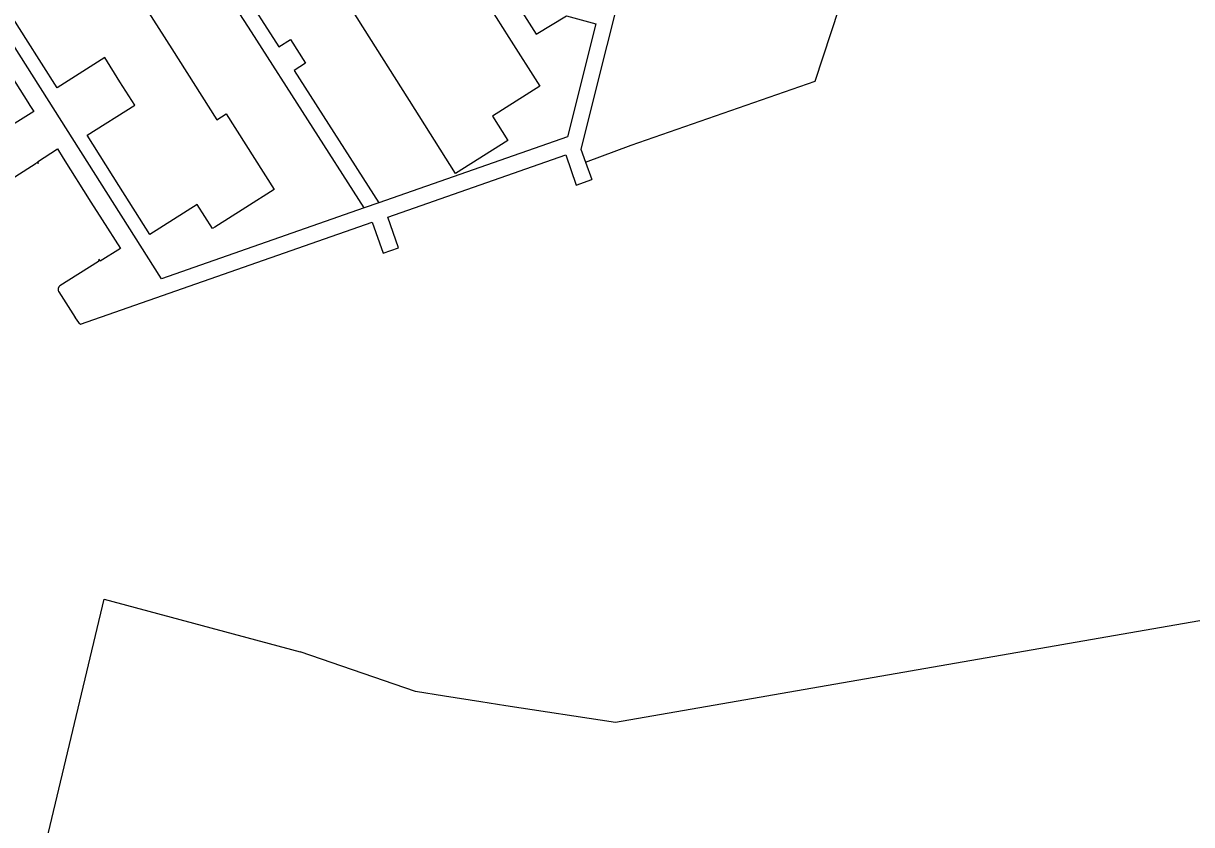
# Model space of a CAD drawing. Extents: x 131000 to 133013, y 393000 to 396501.
# Drawn here: x 131973.5 to 132097.8, y 393946.9 to 394032.1 of the extents above; entities that cross this region are included whole.
import ezdxf

# ---------------------------------------------------------------- set-up
doc = ezdxf.new("R2010")
doc.units = 0
doc.layers.add('gx-grn-maaiveld', color=7, linetype='Continuous')

msp = doc.modelspace()

# ---------------------------------------------------------------- linework, layer by layer
at = {"layer": 'gx-grn-maaiveld'}
for p, q in [((131970.72, 394014.65), (131974.83, 394017.25)), ((132033.3, 394017.33), (132033.95, 394015.49)), ((132011.29, 394013.01), (132009.74, 394012.47)), ((131981.46, 394006.77), (131977.35, 394004.2)), ((131977.21, 394003.55), (131978.95, 394000.81))]:
    msp.add_line(p, q, dxfattribs=at)
for points in [[(132033.3, 394017.33), (132038.15, 394019.15), (132057.74, 394025.94), (132084.1, 394106.14)], [(131976.65, 394067.81), (131996.6, 394080.42), (132028.04, 394030.95), (132031.26, 394032.9), (132034.4, 394032.06), (132031.38, 394020.02), (132011.29, 394013.01)], [(131972.74, 394055.45), (131975.75, 394050.71), (131973.73, 394049.42), (131976.5, 394045.04), (131979.25, 394040.7), (131981.28, 394041.98), (131984.3, 394037.2), (131989.25, 394029.39), (131994.04, 394021.83), (131995.04, 394022.47), (132000.15, 394014.43), (131997.13, 394012.52), (131993.84, 394010.44), (131993.58, 394010.28), (131991.96, 394012.85), (131986.9, 394009.65), (131983.6, 394014.87), (131980.23, 394020.2), (131985.31, 394023.41), (131983.73, 394025.9), (131982.11, 394028.46), (131977.04, 394025.25), (131973.71, 394030.51), (131970.82, 394035.06)], [(131956.46, 394051.34), (131956.67, 394051), (131957.38, 394049.88), (131959.78, 394046.09), (131963.78, 394039.78), (131964.8, 394038.17), (131965.01, 394037.83), (131965.6, 394036.89), (131965.82, 394036.55), (131966.56, 394035.38), (131968.4, 394032.46), (131971.8, 394027.09), (131973.93, 394023.72), (131974.14, 394023.38), (131974.55, 394022.73), (131972.59, 394021.5), (131967.77, 394018.45), (131970.11, 394014.79)], [(132040.14, 394048.09), (132038.33, 394040.82), (132032.8, 394018.71), (132033.3, 394017.33)], [(132009.74, 394012.47), (131997.73, 394031.21), (131996.12, 394033.73), (131995.3, 394035.01), (131996.65, 394035.88), (132000.66, 394029.61), (132001.9, 394030.39), (132003.49, 394027.87), (132002.27, 394027.09), (132011.29, 394013.01)], [(132021.76, 394035.95), (132025.14, 394030.61), (132028.43, 394025.41), (132023.39, 394022.22), (132025.01, 394019.65), (132019.47, 394016.14), (132014.55, 394023.91), (132009.6, 394031.73), (132007.96, 394034.32)], [(132009.74, 394012.47), (131988.14, 394004.94), (131970.96, 394032.02)], [(132175.33, 394021.1), (132169.66, 393988.48), (132164.61, 393988.99), (132162.11, 393987.17), (132146.8, 393976.93), (132036.47, 393957.72), (132024.8, 393959.51)], [(131975.08, 394017.2), (131974.95, 394017.39), (131977.07, 394018.76), (131977.69, 394017.78), (131980.65, 394013.1), (131981.84, 394011.22), (131983.78, 394008.16), (131981.64, 394006.81), (131981.51, 394007.01)], [(131979.53, 394000.09), (131988.97, 394003.39), (132010.58, 394010.95), (132011.74, 394007.66), (132013.37, 394008.24), (132012.24, 394011.5), (132031.21, 394018.12), (132032.31, 394014.91), (132033.95, 394015.49)], [(131981.86, 393887.99), (131983.03, 393895.69), (131986.89, 393928), (131982.36, 393929.19), (131972.73, 393931.84), (131972.96, 393932.79), (131982.06, 393970.84), (131982.06, 393970.85), (132002.9, 393965.26)], [(132024.8, 393959.51), (132022.15, 393959.92), (132018.27, 393960.54), (132015.21, 393961.03), (132002.9, 393965.26)]]:
    msp.add_lwpolyline(points, dxfattribs=at)
for centre, radius, start, end in [((131974.92, 394017.05), 0.217, 42.6424, 115.4354), ((131981.36, 394006.92), 0.178, 304.1636, 31.9393), ((131977.66, 394003.79), 0.514, 127.2353, 207.9499), ((131983.92, 394004.25), 6.05, 214.6495, 223.4241)]:
    msp.add_arc(centre, radius, start, end, dxfattribs=at)

doc.saveas('drawing.dxf')
